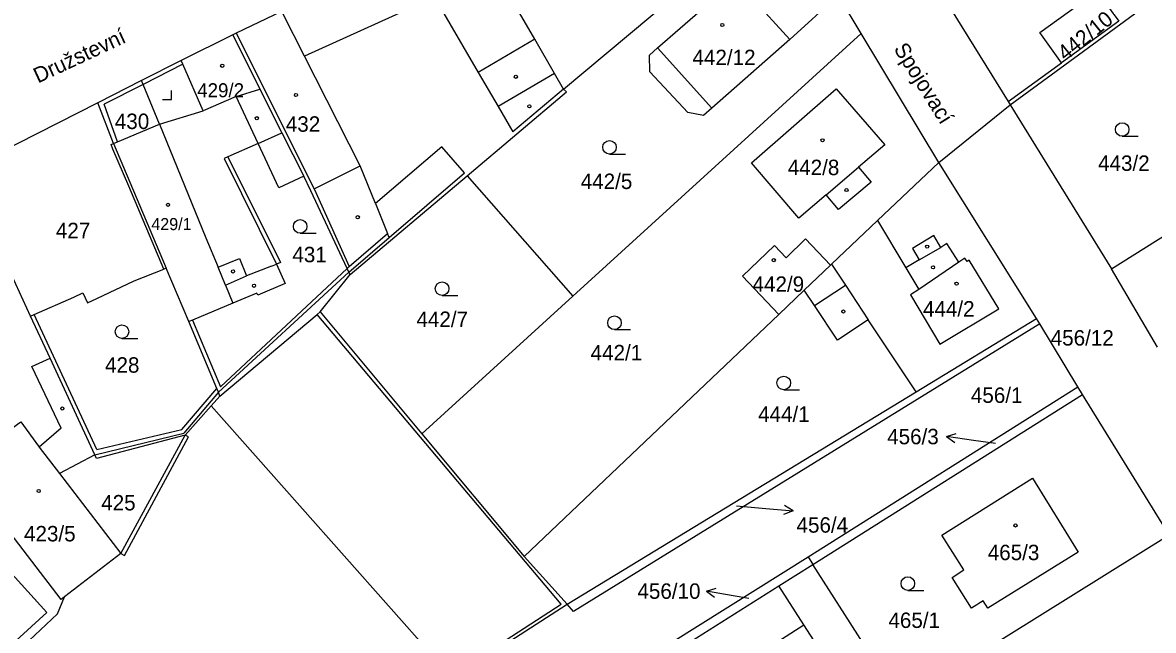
# Model space of a CAD drawing. Extents: x -724107 to -720612, y -1045267 to -1038441.
# Drawn here: x -722575.5 to -722450.8, y -1042543.9 to -1042476.9 of the extents above; entities that cross this region are included whole.
import ezdxf

# ---------------------------------------------------------------- set-up
doc = ezdxf.new("R2010")
doc.units = 0
for name, color, linetype in [('Hranice parcel', 7, 'Continuous'), ('Parcelní čísla', 7, 'Continuous'), ('Pop  PČ popisy', 7, 'Continuous'), ('Vnitřní kresba', 7, 'Continuous'), ('Značky budov', 7, 'Continuous'), ('Značky kultur', 7, 'Continuous')]:
    doc.layers.add(name, color=color, linetype=linetype)

msp = doc.modelspace()

# ---------------------------------------------------------------- linework, layer by layer
at = {"layer": 'Hranice parcel'}
for p, q in [((-722466.6, -1042485.94), (-722442.53, -1042468.32)), ((-722515.83, -1042484.23), (-722502.89, -1042473.4)), ((-722483.02, -1042478.1), (-722485.55, -1042473.88)), ((-722552.3, -1042478.23), (-722557.98, -1042481.05)), ((-722483.02, -1042478.1), (-722514.8, -1042507.04)), ((-722474.48, -1042492.3), (-722483.02, -1042478.1)), ((-722567.19, -1042485.73), (-722581.98, -1042493.24)), ((-722565.45, -1042490.22), (-722567.19, -1042485.73)), ((-722474.48, -1042492.3), (-722466.6, -1042485.94)), ((-722466.6, -1042485.94), (-722455.42, -1042504.03)), ((-722455.42, -1042504.03), (-722429.71, -1042487.86)), ((-722463.69, -1042509.51), (-722474.48, -1042492.3)), ((-722539.37, -1042504.66), (-722526.47, -1042493.78)), ((-722526.47, -1042493.78), (-722514.8, -1042507.04)), ((-722574.58, -1042509.23), (-722580.42, -1042496.61)), ((-722489.3, -1042506.38), (-722486.42, -1042503.63)), ((-722542.65, -1042508.75), (-722539.37, -1042504.66)), ((-722450.34, -1042512.67), (-722455.42, -1042504.03)), ((-722514.8, -1042507.04), (-722531.45, -1042522.2)), ((-722492.11, -1042509.05), (-722489.3, -1042506.38)), ((-722542.65, -1042508.75), (-722531.45, -1042522.2)), ((-722520.19, -1042535.71), (-722492.11, -1042509.05)), ((-722476.97, -1042517.59), (-722463.69, -1042509.51)), ((-722463.32, -1042510.1), (-722463.69, -1042509.51)), ((-722459.13, -1042517.02), (-722463.32, -1042510.1)), ((-722488.88, -1042535.76), (-722459.13, -1042517.02)), ((-722458.61, -1042517.86), (-722459.13, -1042517.02)), ((-722515.45, -1042540.99), (-722476.97, -1042517.59)), ((-722488.34, -1042536.6), (-722458.61, -1042517.86)), ((-722449.08, -1042533.33), (-722458.61, -1042517.86)), ((-722564.62, -1042535.41), (-722557.56, -1042522.34)), ((-722531.45, -1042522.2), (-722520.19, -1042535.71)), ((-722567.51, -1042524.52), (-722571.4, -1042526.58)), ((-722571.4, -1042526.58), (-722564.62, -1042535.41)), ((-722478.67, -1042551.76), (-722449.08, -1042533.33)), ((-722564.62, -1042535.41), (-722570.85, -1042540.16)), ((-722520.19, -1042535.71), (-722515.45, -1042540.99)), ((-722488.88, -1042535.76), (-722488.34, -1042536.6)), ((-722492.11, -1042538.97), (-722488.34, -1042536.6)), ((-722503.28, -1042546.01), (-722492.11, -1042538.97))]:
    msp.add_line(p, q, dxfattribs=at)
for points in [[(-722515.83, -1042484.23), (-722516.83, -1042482.5), (-722519, -1042478.72), (-722523.8, -1042470.4), (-722526.71, -1042465.35)], [(-722485.55, -1042473.88), (-722490.89, -1042478.76), (-722499.49, -1042486.32), (-722500.4, -1042487.12), (-722502.15, -1042486.79), (-722506.34, -1042482.32), (-722506.36, -1042480.48), (-722505.46, -1042479.69), (-722496.89, -1042472.17), (-722490.14, -1042466.25)], [(-722532.97, -1042469.15), (-722532.74, -1042469.54), (-722530.08, -1042474.09), (-722544.4, -1042480.59), (-722546.79, -1042475.89), (-722546.91, -1042475.66)], [(-722463.34, -1042478), (-722457.03, -1042473.41), (-722454.62, -1042476.73), (-722460.93, -1042481.32), (-722463.34, -1042478)], [(-722473.74, -1042474.45), (-722466.81, -1042485.6), (-722466.6, -1042485.94)], [(-722546.91, -1042475.66), (-722551.92, -1042478.05), (-722552.3, -1042478.23)], [(-722552.3, -1042478.23), (-722549.3, -1042484.24), (-722546.89, -1042489.05), (-722544.48, -1042493.8)], [(-722557.98, -1042481.05), (-722562.37, -1042483.27), (-722567.19, -1042485.73)], [(-722555.55, -1042486.62), (-722557.79, -1042481.49), (-722557.98, -1042481.05)], [(-722526.47, -1042493.78), (-722515.5, -1042484.52), (-722515.83, -1042484.23)], [(-722483.32, -1042492.84), (-722481.94, -1042494.46), (-722485.52, -1042497.5), (-722486.9, -1042495.88), (-722489.91, -1042498.44), (-722495.1, -1042492.34), (-722485.79, -1042484.2), (-722480.41, -1042490.37), (-722483.32, -1042492.84)], [(-722549.5, -1042490.21), (-722551.92, -1042485.03), (-722555.55, -1042486.62)], [(-722565.45, -1042490.22), (-722565.01, -1042490.03), (-722560.39, -1042488.08), (-722555.55, -1042486.62)], [(-722559.9, -1042504.06), (-722563.77, -1042494.92), (-722565.51, -1042490.83), (-722565.72, -1042490.32), (-722565.45, -1042490.22)], [(-722549.5, -1042490.21), (-722552.85, -1042491.7), (-722547.05, -1042503.34), (-722547.47, -1042503.51), (-722546.53, -1042505.65), (-722549.53, -1042506.91), (-722549.66, -1042506.71), (-722552.29, -1042507.81), (-722556.72, -1042509.67), (-722557.13, -1042509.84)], [(-722544.48, -1042493.8), (-722547.22, -1042495.1), (-722549.5, -1042490.21)], [(-722486.42, -1042503.63), (-722486.3, -1042503.52), (-722481.23, -1042498.71), (-722474.48, -1042492.3)], [(-722539.37, -1042504.66), (-722539.5, -1042504.39), (-722539.69, -1042503.98), (-722543.71, -1042495.42), (-722544.48, -1042493.8)], [(-722492.11, -1042509.05), (-722496.1, -1042504.85), (-722492.59, -1042501.47), (-722491.31, -1042502.8), (-722489.17, -1042500.73), (-722486.42, -1042503.63)], [(-722574.58, -1042509.23), (-722574.18, -1042509.04), (-722569.82, -1042507.14), (-722568.81, -1042506.67), (-722568.3, -1042507.76), (-722567.29, -1042507.28), (-722563.15, -1042505.33), (-722559.9, -1042504.06)], [(-722557.13, -1042509.84), (-722559.63, -1042503.95), (-722559.9, -1042504.06)], [(-722476.97, -1042517.59), (-722482.24, -1042509.65), (-722485.63, -1042511.9), (-722488.17, -1042508.08), (-722489.3, -1042506.38)], [(-722567.51, -1042524.52), (-722572.44, -1042513.86), (-722574.58, -1042509.23)], [(-722553.71, -1042518.04), (-722553.88, -1042517.62), (-722554.05, -1042517.2), (-722557.13, -1042509.84)], [(-722553.71, -1042518.04), (-722542.99, -1042509.04), (-722542.65, -1042508.75)], [(-722463.32, -1042510.1), (-722514.73, -1042541.79), (-722515.45, -1042540.99)], [(-722557.56, -1042522.34), (-722554.67, -1042519.12), (-722553.71, -1042518.04)], [(-722570.85, -1042540.16), (-722571.23, -1042540.45), (-722582.38, -1042525.91), (-722581.85, -1042525.51), (-722582.91, -1042524.1), (-722581.68, -1042523.18), (-722580.62, -1042524.58), (-722576.03, -1042521.15), (-722575.67, -1042520.88)], [(-722575.67, -1042520.88), (-722573.73, -1042523.55), (-722573.63, -1042523.68), (-722571.4, -1042526.58)], [(-722557.56, -1042522.34), (-722567.32, -1042524.93), (-722567.51, -1042524.52)], [(-722473.01, -1042538.03), (-722471.71, -1042537.21), (-722474.13, -1042533.36), (-722464.14, -1042527.11), (-722459.11, -1042535.23), (-722469.05, -1042541.42), (-722469.56, -1042540.61), (-722470.86, -1042541.43), (-722473.01, -1042538.03)], [(-722518.89, -1042554.57), (-722503.83, -1042545.14), (-722488.88, -1042535.76)], [(-722580.58, -1042538.12), (-722579.38, -1042539.44), (-722576.97, -1042537.25), (-722572.81, -1042541.89), (-722595.78, -1042562.85)], [(-722478.67, -1042551.76), (-722479.87, -1042549.87), (-722488.34, -1042536.6)], [(-722471.6, -1042577.52), (-722487.24, -1042553.18), (-722490.49, -1042555.26), (-722495.6, -1042547.26), (-722489.35, -1042543.26), (-722492.11, -1042538.97)], [(-722614.44, -1042604.26), (-722588.64, -1042587.92), (-722571.72, -1042577.26), (-722562.44, -1042571.49), (-722558.33, -1042568.82), (-722553.27, -1042565.37), (-722537.55, -1042555.24), (-722528.06, -1042549.12), (-722515.45, -1042540.99)], [(-722595.82, -1042564.74), (-722595.42, -1042564.36), (-722586.31, -1042555.82), (-722577.63, -1042547.68), (-722576.9, -1042546.99), (-722576.01, -1042546.16), (-722571.61, -1042542.03), (-722570.85, -1042540.16)]]:
    msp.add_lwpolyline(points, dxfattribs=at)
at = {"layer": 'Pop  PČ popisy'}
for p, q in [((-722473.61, -1042522.51), (-722472.55, -1042522.16)), ((-722470.64, -1042522.93), (-722473.61, -1042522.51)), ((-722473.61, -1042522.51), (-722472.69, -1042523.15)), ((-722468.21, -1042523.27), (-722470.64, -1042522.93)), ((-722496.77, -1042530.14), (-722493.52, -1042530.43)), ((-722493.52, -1042530.43), (-722490.53, -1042530.69)), ((-722490.53, -1042530.69), (-722491.57, -1042531.1)), ((-722490.53, -1042530.69), (-722491.48, -1042530.1)), ((-722500.08, -1042539.54), (-722499.01, -1042539.22)), ((-722497.13, -1042540.06), (-722500.08, -1042539.54)), ((-722500.08, -1042539.54), (-722499.19, -1042540.21)), ((-722495.42, -1042540.36), (-722497.13, -1042540.06))]:
    msp.add_line(p, q, dxfattribs=at)
at = {"layer": 'Vnitřní kresba'}
for p, q in [((-722496.89, -1042472.17), (-722490.89, -1042478.76)), ((-722530.08, -1042474.09), (-722525.24, -1042482.38)), ((-722551.92, -1042478.05), (-722543.31, -1042495.22)), ((-722519, -1042478.72), (-722525.24, -1042482.38)), ((-722505.46, -1042479.69), (-722499.49, -1042486.32)), ((-722538.25, -1042492.69), (-722544.4, -1042480.59)), ((-722557.79, -1042481.49), (-722562.19, -1042483.71)), ((-722525.24, -1042482.38), (-722523.04, -1042486.14)), ((-722516.83, -1042482.5), (-722523.04, -1042486.14)), ((-722466.81, -1042485.6), (-722460.93, -1042481.32)), ((-722562.19, -1042483.71), (-722566.47, -1042485.87)), ((-722562.19, -1042483.71), (-722562.37, -1042483.27)), ((-722560.39, -1042488.08), (-722562.19, -1042483.71)), ((-722551.92, -1042485.03), (-722549.3, -1042484.24)), ((-722515.83, -1042484.23), (-722521.41, -1042488.93)), ((-722565.01, -1042490.03), (-722566.47, -1042485.87)), ((-722523.04, -1042486.14), (-722521.41, -1042488.93)), ((-722560.39, -1042488.08), (-722555.25, -1042500.6)), ((-722549.5, -1042490.21), (-722546.89, -1042489.05)), ((-722565.45, -1042490.22), (-722559.63, -1042503.95)), ((-722529.24, -1042490.57), (-722536.58, -1042496.82)), ((-722526.77, -1042493.44), (-722529.24, -1042490.57)), ((-722552.85, -1042491.7), (-722553.26, -1042491.88)), ((-722553.26, -1042491.88), (-722547.47, -1042503.51)), ((-722543.31, -1042495.22), (-722538.25, -1042492.69)), ((-722536.58, -1042496.82), (-722538.25, -1042492.69)), ((-722535.06, -1042500.57), (-722526.77, -1042493.44)), ((-722486.9, -1042495.88), (-722483.32, -1042492.84)), ((-722543.31, -1042495.22), (-722539.45, -1042503.76)), ((-722536.58, -1042496.82), (-722535.23, -1042500.15)), ((-722481.23, -1042498.71), (-722478.1, -1042503.91)), ((-722555.25, -1042500.6), (-722553.92, -1042503.85)), ((-722539.5, -1042504.39), (-722535.06, -1042500.57)), ((-722539.45, -1042503.76), (-722535.23, -1042500.15)), ((-722535.06, -1042500.57), (-722535.23, -1042500.15)), ((-722475.03, -1042500.37), (-722477.37, -1042501.78)), ((-722474.26, -1042501.66), (-722475.03, -1042500.37)), ((-722477.37, -1042501.78), (-722476.62, -1042503.03)), ((-722476.62, -1042503.03), (-722474.26, -1042501.66)), ((-722473.58, -1042501.25), (-722474.26, -1042501.66)), ((-722472.27, -1042503.29), (-722473.58, -1042501.25)), ((-722553.92, -1042503.85), (-722551.55, -1042502.88)), ((-722551.55, -1042502.88), (-722550.77, -1042504.79)), ((-722548.04, -1042503.75), (-722547.47, -1042503.51)), ((-722486.3, -1042503.52), (-722484.77, -1042505.83)), ((-722476.62, -1042503.03), (-722478.1, -1042503.91)), ((-722472.27, -1042503.29), (-722476.65, -1042506.32)), ((-722471.59, -1042502.85), (-722472.27, -1042503.29)), ((-722471.35, -1042503.23), (-722471.59, -1042502.85)), ((-722471.11, -1042503.08), (-722471.35, -1042503.23)), ((-722467.84, -1042508.44), (-722471.11, -1042503.08)), ((-722553.1, -1042505.83), (-722553.92, -1042503.85)), ((-722539.5, -1042504.39), (-722553.88, -1042517.62)), ((-722539.69, -1042503.98), (-722553.64, -1042517.04)), ((-722553.1, -1042505.83), (-722550.77, -1042504.79)), ((-722548.04, -1042503.75), (-722550.77, -1042504.79)), ((-722539.45, -1042503.76), (-722539.69, -1042503.98)), ((-722478.1, -1042503.91), (-722476.65, -1042506.32)), ((-722553.1, -1042505.83), (-722552.29, -1042507.81)), ((-722488.17, -1042508.08), (-722484.77, -1042505.83)), ((-722484.77, -1042505.83), (-722482.24, -1042509.65)), ((-722476.65, -1042506.32), (-722477.6, -1042506.9)), ((-722477.6, -1042506.9), (-722474.34, -1042512.34)), ((-722474.34, -1042512.34), (-722467.84, -1042508.44)), ((-722567.29, -1042523.92), (-722574.18, -1042509.04)), ((-722556.72, -1042509.67), (-722553.64, -1042517.04)), ((-722516.09, -1042540.96), (-722542.99, -1042509.04)), ((-722574.44, -1042514.78), (-722572.44, -1042513.86)), ((-722571.2, -1042521.57), (-722574.44, -1042514.78)), ((-722557.9, -1042521.72), (-722554.05, -1042517.2)), ((-722553.88, -1042517.62), (-722557.68, -1042522.12)), ((-722528.29, -1042548.86), (-722554.67, -1042519.12)), ((-722571.2, -1042521.57), (-722573.63, -1042523.68)), ((-722567.51, -1042524.52), (-722557.68, -1042522.12)), ((-722567.29, -1042523.92), (-722557.9, -1042521.72)), ((-722557.17, -1042522.55), (-722557.56, -1042522.34)), ((-722564.23, -1042535.62), (-722557.17, -1042522.55)), ((-722564.62, -1042535.41), (-722564.23, -1042535.62)), ((-722528.29, -1042548.86), (-722516.09, -1042540.96)), ((-722487.89, -1042545.53), (-722489.35, -1042543.26))]:
    msp.add_line(p, q, dxfattribs=at)
at = {"layer": 'Značky budov'}
for centre in [(-722498.33, -1042477.16), (-722553.46, -1042481.65), (-722521.09, -1042482.86), (-722545.33, -1042484.87), (-722519.6, -1042486.12), (-722549.65, -1042487.43), (-722487.29, -1042489.86), (-722484.64, -1042495.34), (-722559.44, -1042496.97), (-722538.52, -1042498.34), (-722475.75, -1042501.58), (-722492.66, -1042503.07), (-722475.1, -1042503.86), (-722552.27, -1042504.31), (-722549.95, -1042505.89), (-722472.51, -1042505.66), (-722484.99, -1042508.73), (-722571.09, -1042519.42), (-722573.69, -1042528.51), (-722466.01, -1042532.3)]:
    msp.add_circle(centre, 0.175, dxfattribs=at)
at = {"layer": 'Značky kultur'}
for p, q in [((-722559.06, -1042485.37), (-722559.06, -1042484.37)), ((-722560.06, -1042485.37), (-722559.06, -1042485.37)), ((-722454.25, -1042489.42), (-722452.5, -1042489.42)), ((-722510.77, -1042491.38), (-722509.02, -1042491.38)), ((-722544.87, -1042500.1), (-722543.12, -1042500.1)), ((-722529.22, -1042506.96), (-722527.47, -1042506.96)), ((-722510.22, -1042510.72), (-722508.47, -1042510.72)), ((-722564.51, -1042511.7), (-722562.76, -1042511.7)), ((-722491.56, -1042517.35), (-722489.81, -1042517.35)), ((-722477.88, -1042539.46), (-722476.13, -1042539.46))]:
    msp.add_line(p, q, dxfattribs=at)
for centre in [(-722454.25, -1042488.67), (-722510.77, -1042490.63), (-722544.87, -1042499.35), (-722529.22, -1042506.21), (-722510.22, -1042509.97), (-722564.51, -1042510.95), (-722491.56, -1042516.6), (-722477.88, -1042538.71)]:
    msp.add_circle(centre, 0.75, dxfattribs=at)

# ---------------------------------------------------------------- texts
at = {"layer": 'Parcelní čísla'}
msp.add_text('442/10', height=1.7, rotation=39, dxfattribs=at).set_placement((-722460.51, -1042481.18))
for s, height, p in [('442/12', 1.7, (-722501.62, -1042481.58)), ('429/2', 1.544, (-722556.22, -1042485.12)), ('430', 1.7, (-722565.3, -1042488.62)), ('432', 1.7, (-722546.45, -1042488.92)), ('442/8', 1.7, (-722491.12, -1042493.7)), ('443/2', 1.7, (-722456.91, -1042493.23)), ('442/5', 1.7, (-722513.94, -1042495.23)), ('429/1', 1.328, (-722561.28, -1042499.76)), ('427', 1.7, (-722571.8, -1042500.65)), ('431', 1.7, (-722545.73, -1042503.3)), ('442/9', 1.7, (-722495, -1042506.56)), ('442/7', 1.7, (-722532.05, -1042510.43)), ('444/2', 1.7, (-722476.21, -1042509.28)), ('456/12', 1.7, (-722462.13, -1042512.48)), ('442/1', 1.7, (-722512.85, -1042514.11)), ('428', 1.7, (-722566.38, -1042515.47)), ('456/1', 1.7, (-722470.93, -1042518.8)), ('444/1', 1.7, (-722494.39, -1042520.89)), ('456/3', 1.7, (-722480.16, -1042523.36)), ('425', 1.7, (-722566.8, -1042530.65)), ('423/5', 1.7, (-722575.31, -1042534.06)), ('456/4', 1.7, (-722490.15, -1042533.1)), ('465/3', 1.7, (-722469.07, -1042536.13)), ('456/10', 1.7, (-722507.69, -1042540.39)), ('465/1', 1.7, (-722480.02, -1042543.6))]:
    msp.add_text(s, height=height, dxfattribs=at).set_placement(p)
at = {"layer": 'Pop  PČ popisy'}
for s, rotation, p in [('Družstevní', 25, (-722573.77, -1042483.61)), ('Spojovací', 302, (-722479.49, -1042479.78))]:
    msp.add_text(s, height=1.7, rotation=rotation, dxfattribs=at).set_placement(p)

doc.saveas('drawing.dxf')
